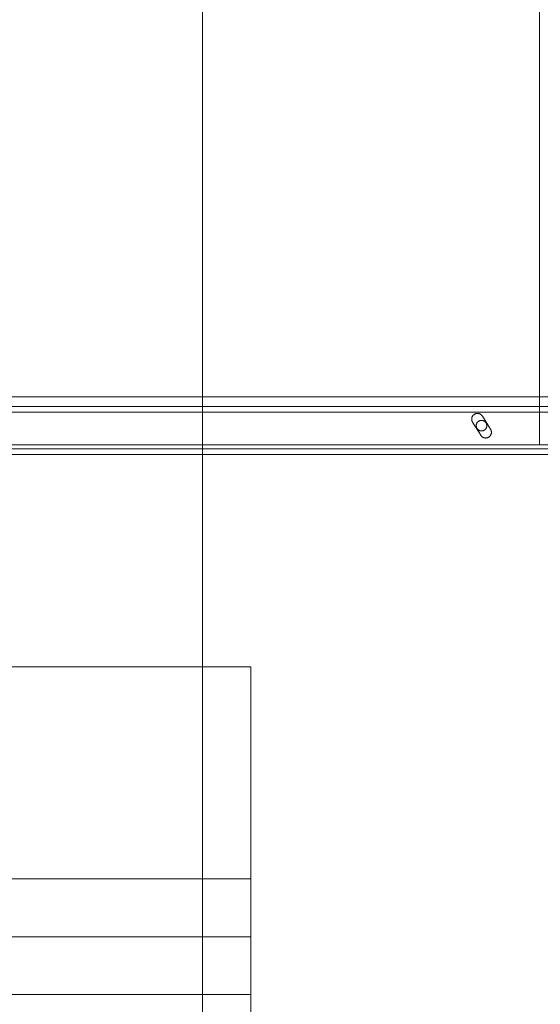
# Model space of a CAD drawing. Header units: millimetres. Extents: x -2233 to 65662, y -50530 to 6847.
# Tile 515 of 656: x 25830 to 26100, y -18495 to -17984. Entities that reach past the tile are written whole.
import ezdxf

# ---------------------------------------------------------------- set-up
doc = ezdxf.new("R2010")
doc.units = ezdxf.units.MM
doc.layers.add('superior_briquetadora', color=7, linetype='Continuous', lineweight=0)
doc.layers.add('superior_C05', color=7, linetype='Continuous', lineweight=0)

msp = doc.modelspace()

# ---------------------------------------------------------------- linework, layer by layer
at = {"layer": 'superior_briquetadora'}
for p, q in [((25925.067, -18720.639), (25925.067, -17660)), ((25925.067, -18674.804), (25925.067, -17660)), ((23750.067, -18320), (25950.067, -18320)), ((24150.067, -18320), (25950.067, -18320)), ((25800.067, -18320), (25950.067, -18320)), ((25950.067, -19330), (25950.067, -18320)), ((25950.067, -18430), (25950.067, -18320)), ((25950.067, -18490), (25950.067, -18320)), ((23750.067, -18430), (25950.067, -18430)), ((25800.067, -18430), (25950.067, -18430)), ((25950.067, -18460), (25950.067, -18430)), ((23750.067, -18460), (25950.067, -18460)), ((25800.067, -18460), (25950.067, -18460)), ((25950.067, -19480), (25950.067, -18460)), ((25800.067, -18490), (25950.067, -18490))]:
    msp.add_line(p, q, dxfattribs=at)
at = {"layer": 'superior_C05'}
for p, q in [((26099.817, -18205), (26099.817, -17755)), ((24250.067, -18180), (26750.067, -18180)), ((24310.067, -18185), (26690.067, -18185)), ((24310.067, -18188), (26690.067, -18188)), ((26066.036, -18189.11), (26065.913, -18189.196)), ((26066.163, -18189.031), (26066.036, -18189.11)), ((26066.293, -18188.957), (26066.163, -18189.031)), ((26066.427, -18188.891), (26066.293, -18188.957)), ((26066.564, -18188.831), (26066.427, -18188.891)), ((26066.704, -18188.779), (26066.564, -18188.831)), ((26066.847, -18188.733), (26066.704, -18188.779)), ((26066.991, -18188.694), (26066.847, -18188.733)), ((26067.138, -18188.663), (26066.991, -18188.694)), ((26067.285, -18188.639), (26067.138, -18188.663)), ((26067.434, -18188.622), (26067.285, -18188.639)), ((26067.583, -18188.613), (26067.434, -18188.622)), ((26067.733, -18188.611), (26067.583, -18188.613)), ((26067.882, -18188.617), (26067.733, -18188.611)), ((26068.031, -18188.63), (26067.882, -18188.617)), ((26068.179, -18188.651), (26068.031, -18188.63)), ((26068.326, -18188.679), (26068.179, -18188.651)), ((26068.472, -18188.714), (26068.326, -18188.679)), ((26068.615, -18188.757), (26068.472, -18188.714)), ((26068.756, -18188.806), (26068.615, -18188.757)), ((26068.895, -18188.863), (26068.756, -18188.806)), ((26069.03, -18188.926), (26068.895, -18188.863)), ((26069.162, -18188.996), (26069.03, -18188.926)), ((26069.291, -18189.072), (26069.162, -18188.996)), ((26069.416, -18189.155), (26069.291, -18189.072)), ((26064.695, -18191.496), (26064.693, -18191.646)), ((26064.693, -18191.646), (26064.698, -18191.795)), ((26064.704, -18191.347), (26064.695, -18191.496)), ((26064.698, -18191.795), (26064.711, -18191.944)), ((26064.721, -18191.198), (26064.704, -18191.347)), ((26064.711, -18191.944), (26064.731, -18192.092)), ((26064.745, -18191.051), (26064.721, -18191.198)), ((26064.731, -18192.092), (26064.759, -18192.239)), ((26064.777, -18190.904), (26064.745, -18191.051)), ((26064.759, -18192.239), (26064.794, -18192.385)), ((26064.816, -18190.76), (26064.777, -18190.904)), ((26064.794, -18192.385), (26064.836, -18192.528)), ((26064.862, -18190.618), (26064.816, -18190.76)), ((26064.836, -18192.528), (26064.885, -18192.67)), ((26064.915, -18190.478), (26064.862, -18190.618)), ((26064.885, -18192.67), (26064.942, -18192.808)), ((26064.975, -18190.341), (26064.915, -18190.478)), ((26064.942, -18192.808), (26065.005, -18192.944)), ((26065.042, -18190.207), (26064.975, -18190.341)), ((26065.005, -18192.944), (26065.075, -18193.076)), ((26065.115, -18190.076), (26065.042, -18190.207)), ((26065.151, -18193.205), (26065.075, -18193.076)), ((26065.195, -18189.95), (26065.115, -18190.076)), ((26069.401, -18199.983), (26065.151, -18193.205)), ((26065.28, -18189.827), (26065.195, -18189.95)), ((26065.372, -18189.709), (26065.28, -18189.827)), ((26065.47, -18189.596), (26065.372, -18189.709)), ((26065.573, -18189.488), (26065.47, -18189.596)), ((26065.682, -18189.385), (26065.573, -18189.488)), ((26065.795, -18189.287), (26065.682, -18189.385)), ((26065.913, -18189.196), (26065.795, -18189.287)), ((26067.19, -18194.189), (26067.153, -18194.321)), ((26067.233, -18194.059), (26067.19, -18194.189)), ((26067.283, -18193.932), (26067.233, -18194.059)), ((26067.34, -18193.807), (26067.283, -18193.932)), ((26067.402, -18193.685), (26067.34, -18193.807)), ((26067.471, -18193.566), (26067.402, -18193.685)), ((26067.545, -18193.451), (26067.471, -18193.566)), ((26067.625, -18193.34), (26067.545, -18193.451)), ((26067.711, -18193.232), (26067.625, -18193.34)), ((26067.802, -18193.13), (26067.711, -18193.232)), ((26067.897, -18193.031), (26067.802, -18193.13)), ((26067.998, -18192.938), (26067.897, -18193.031)), ((26068.103, -18192.85), (26067.998, -18192.938)), ((26068.212, -18192.767), (26068.103, -18192.85)), ((26068.325, -18192.69), (26068.212, -18192.767)), ((26068.442, -18192.618), (26068.325, -18192.69)), ((26068.563, -18192.553), (26068.442, -18192.618)), ((26068.686, -18192.493), (26068.563, -18192.553)), ((26068.813, -18192.44), (26068.686, -18192.493)), ((26068.942, -18192.393), (26068.813, -18192.44)), ((26069.073, -18192.353), (26068.942, -18192.393)), ((26069.206, -18192.319), (26069.073, -18192.353)), ((26069.34, -18192.292), (26069.206, -18192.319)), ((26069.476, -18192.271), (26069.34, -18192.292)), ((26069.536, -18189.244), (26069.416, -18189.155)), ((26069.612, -18192.258), (26069.476, -18192.271)), ((26069.652, -18189.339), (26069.536, -18189.244)), ((26069.749, -18192.251), (26069.612, -18192.258)), ((26069.762, -18189.44), (26069.652, -18189.339)), ((26069.886, -18192.251), (26069.749, -18192.251)), ((26069.868, -18189.545), (26069.762, -18189.44)), ((26069.968, -18189.656), (26069.868, -18189.545)), ((26070.023, -18192.258), (26069.886, -18192.251)), ((26070.063, -18189.772), (26069.968, -18189.656)), ((26070.159, -18192.271), (26070.023, -18192.258)), ((26070.152, -18189.893), (26070.063, -18189.772)), ((26070.234, -18190.017), (26070.152, -18189.893)), ((26070.295, -18192.292), (26070.159, -18192.271)), ((26070.234, -18190.017), (26074.484, -18196.795)), ((26070.429, -18192.319), (26070.295, -18192.292)), ((26070.562, -18192.353), (26070.429, -18192.319)), ((26070.693, -18192.393), (26070.562, -18192.353)), ((26070.822, -18192.44), (26070.693, -18192.393)), ((26070.949, -18192.493), (26070.822, -18192.44)), ((26071.072, -18192.553), (26070.949, -18192.493)), ((26071.192, -18192.618), (26071.072, -18192.553)), ((26071.309, -18192.69), (26071.192, -18192.618)), ((26071.423, -18192.767), (26071.309, -18192.69)), ((26071.532, -18192.85), (26071.423, -18192.767)), ((26071.637, -18192.938), (26071.532, -18192.85)), ((26071.738, -18193.031), (26071.637, -18192.938)), ((26071.833, -18193.13), (26071.738, -18193.031)), ((26071.924, -18193.232), (26071.833, -18193.13)), ((26072.01, -18193.34), (26071.924, -18193.232)), ((26072.09, -18193.451), (26072.01, -18193.34)), ((26072.164, -18193.566), (26072.09, -18193.451)), ((26072.233, -18193.685), (26072.164, -18193.566)), ((26072.295, -18193.807), (26072.233, -18193.685)), ((26072.352, -18193.932), (26072.295, -18193.807)), ((26072.402, -18194.059), (26072.352, -18193.932)), ((26072.445, -18194.189), (26072.402, -18194.059)), ((26072.482, -18194.321), (26072.445, -18194.189)), ((26067.071, -18194.863), (26067.067, -18195)), ((26067.067, -18195), (26067.071, -18195.137)), ((26067.081, -18194.726), (26067.071, -18194.863)), ((26067.071, -18195.137), (26067.081, -18195.274)), ((26067.098, -18194.59), (26067.081, -18194.726)), ((26067.081, -18195.274), (26067.098, -18195.41)), ((26067.122, -18194.455), (26067.098, -18194.59)), ((26067.098, -18195.41), (26067.122, -18195.545)), ((26067.153, -18194.321), (26067.122, -18194.455)), ((26067.122, -18195.545), (26067.153, -18195.679)), ((26067.153, -18195.679), (26067.19, -18195.811)), ((26067.19, -18195.811), (26067.233, -18195.941)), ((26067.233, -18195.941), (26067.283, -18196.068)), ((26067.283, -18196.068), (26067.34, -18196.193)), ((26067.34, -18196.193), (26067.402, -18196.315)), ((26067.402, -18196.315), (26067.471, -18196.434)), ((26067.471, -18196.434), (26067.545, -18196.549)), ((26067.545, -18196.549), (26067.625, -18196.66)), ((26067.625, -18196.66), (26067.711, -18196.768)), ((26067.711, -18196.768), (26067.802, -18196.87)), ((26067.802, -18196.87), (26067.897, -18196.969)), ((26067.897, -18196.969), (26067.998, -18197.062)), ((26067.998, -18197.062), (26068.103, -18197.15)), ((26068.103, -18197.15), (26068.212, -18197.233)), ((26068.212, -18197.233), (26068.325, -18197.31)), ((26068.325, -18197.31), (26068.442, -18197.382)), ((26068.442, -18197.382), (26068.563, -18197.447)), ((26068.563, -18197.447), (26068.686, -18197.507)), ((26068.686, -18197.507), (26068.813, -18197.56)), ((26068.813, -18197.56), (26068.942, -18197.607)), ((26068.942, -18197.607), (26069.073, -18197.647)), ((26069.073, -18197.647), (26069.206, -18197.681)), ((26069.206, -18197.681), (26069.34, -18197.708)), ((26069.34, -18197.708), (26069.476, -18197.729)), ((26069.476, -18197.729), (26069.612, -18197.742)), ((26069.612, -18197.742), (26069.749, -18197.749)), ((26069.749, -18197.749), (26069.886, -18197.749)), ((26069.886, -18197.749), (26070.023, -18197.742)), ((26070.023, -18197.742), (26070.159, -18197.729)), ((26070.159, -18197.729), (26070.295, -18197.708)), ((26070.295, -18197.708), (26070.429, -18197.681)), ((26070.429, -18197.681), (26070.562, -18197.647)), ((26070.562, -18197.647), (26070.693, -18197.607)), ((26070.693, -18197.607), (26070.822, -18197.56)), ((26070.822, -18197.56), (26070.949, -18197.507)), ((26070.949, -18197.507), (26071.072, -18197.447)), ((26071.072, -18197.447), (26071.192, -18197.382)), ((26071.192, -18197.382), (26071.309, -18197.31)), ((26071.309, -18197.31), (26071.423, -18197.233)), ((26071.423, -18197.233), (26071.532, -18197.15)), ((26071.532, -18197.15), (26071.637, -18197.062)), ((26071.637, -18197.062), (26071.738, -18196.969)), ((26071.738, -18196.969), (26071.833, -18196.87)), ((26071.833, -18196.87), (26071.924, -18196.768)), ((26071.924, -18196.768), (26072.01, -18196.66)), ((26072.01, -18196.66), (26072.09, -18196.549)), ((26072.09, -18196.549), (26072.164, -18196.434)), ((26072.164, -18196.434), (26072.233, -18196.315)), ((26072.233, -18196.315), (26072.295, -18196.193)), ((26072.295, -18196.193), (26072.352, -18196.068)), ((26072.352, -18196.068), (26072.402, -18195.941)), ((26072.402, -18195.941), (26072.445, -18195.811)), ((26072.445, -18195.811), (26072.482, -18195.679)), ((26072.513, -18194.455), (26072.482, -18194.321)), ((26072.482, -18195.679), (26072.513, -18195.545)), ((26072.537, -18194.59), (26072.513, -18194.455)), ((26072.513, -18195.545), (26072.537, -18195.41)), ((26072.554, -18194.726), (26072.537, -18194.59)), ((26072.537, -18195.41), (26072.554, -18195.274)), ((26072.564, -18194.863), (26072.554, -18194.726)), ((26072.554, -18195.274), (26072.564, -18195.137)), ((26072.567, -18195), (26072.564, -18194.863)), ((26072.567, -18195), (26072.564, -18195.137)), ((26074.484, -18196.795), (26074.556, -18196.915)), ((26074.622, -18197.039), (26074.556, -18196.915)), ((26074.682, -18197.165), (26074.622, -18197.039)), ((26074.736, -18197.295), (26074.682, -18197.165)), ((26074.784, -18197.426), (26074.736, -18197.295)), ((26074.763, -18199.411), (26074.81, -18199.269)), ((26074.826, -18197.56), (26074.784, -18197.426)), ((26074.81, -18199.269), (26074.85, -18199.126)), ((26074.861, -18197.695), (26074.826, -18197.56)), ((26074.85, -18199.126), (26074.883, -18198.981)), ((26074.89, -18197.832), (26074.861, -18197.695)), ((26074.883, -18198.981), (26074.909, -18198.834)), ((26074.913, -18197.97), (26074.89, -18197.832)), ((26074.909, -18198.834), (26074.928, -18198.686)), ((26074.929, -18198.109), (26074.913, -18197.97)), ((26074.928, -18198.686), (26074.939, -18198.538)), ((26074.939, -18198.249), (26074.929, -18198.109)), ((26074.942, -18198.389), (26074.939, -18198.249)), ((26074.939, -18198.538), (26074.942, -18198.389)), ((26069.401, -18199.983), (26069.483, -18200.107)), ((26069.483, -18200.107), (26069.571, -18200.227)), ((26069.571, -18200.227), (26069.665, -18200.342)), ((26069.665, -18200.342), (26069.765, -18200.453)), ((26069.765, -18200.453), (26069.87, -18200.558)), ((26069.87, -18200.558), (26069.98, -18200.658)), ((26069.98, -18200.658), (26070.095, -18200.753)), ((26070.095, -18200.753), (26070.215, -18200.842)), ((26070.215, -18200.842), (26070.339, -18200.924)), ((26070.339, -18200.924), (26070.467, -18201.001)), ((26070.467, -18201.001), (26070.598, -18201.071)), ((26070.598, -18201.071), (26070.733, -18201.134)), ((26070.733, -18201.134), (26070.871, -18201.191)), ((26070.871, -18201.191), (26071.011, -18201.241)), ((26071.011, -18201.241), (26071.154, -18201.283)), ((26071.154, -18201.283), (26071.298, -18201.319)), ((26071.298, -18201.319), (26071.444, -18201.347)), ((26071.444, -18201.347), (26071.592, -18201.368)), ((26071.592, -18201.368), (26071.74, -18201.382)), ((26071.74, -18201.382), (26071.889, -18201.388)), ((26071.889, -18201.388), (26072.038, -18201.387)), ((26072.038, -18201.387), (26072.187, -18201.379)), ((26072.187, -18201.379), (26072.335, -18201.363)), ((26072.335, -18201.363), (26072.482, -18201.34)), ((26072.482, -18201.34), (26072.628, -18201.31)), ((26072.628, -18201.31), (26072.772, -18201.272)), ((26072.772, -18201.272), (26072.914, -18201.227)), ((26072.914, -18201.227), (26073.053, -18201.176)), ((26073.053, -18201.176), (26073.19, -18201.117)), ((26073.19, -18201.117), (26073.324, -18201.052)), ((26073.324, -18201.052), (26073.455, -18200.98)), ((26073.455, -18200.98), (26073.581, -18200.902)), ((26073.581, -18200.902), (26073.704, -18200.817)), ((26073.704, -18200.817), (26073.822, -18200.727)), ((26073.822, -18200.727), (26073.936, -18200.631)), ((26073.936, -18200.631), (26074.045, -18200.529)), ((26074.045, -18200.529), (26074.148, -18200.422)), ((26074.148, -18200.422), (26074.247, -18200.31)), ((26074.247, -18200.31), (26074.339, -18200.193)), ((26074.339, -18200.193), (26074.426, -18200.072)), ((26074.426, -18200.072), (26074.506, -18199.947)), ((26074.506, -18199.947), (26074.58, -18199.818)), ((26074.58, -18199.818), (26074.648, -18199.685)), ((26074.648, -18199.685), (26074.709, -18199.549)), ((26074.709, -18199.549), (26074.763, -18199.411)), ((24300.067, -18205), (26700.067, -18205)), ((24310.067, -18205), (26690.067, -18205)), ((24310.067, -18207), (26690.067, -18207)), ((25500.567, -18205), (26099.817, -18205)), ((24310.067, -18210), (26690.067, -18210))]:
    msp.add_line(p, q, dxfattribs=at)

doc.saveas('drawing.dxf')
